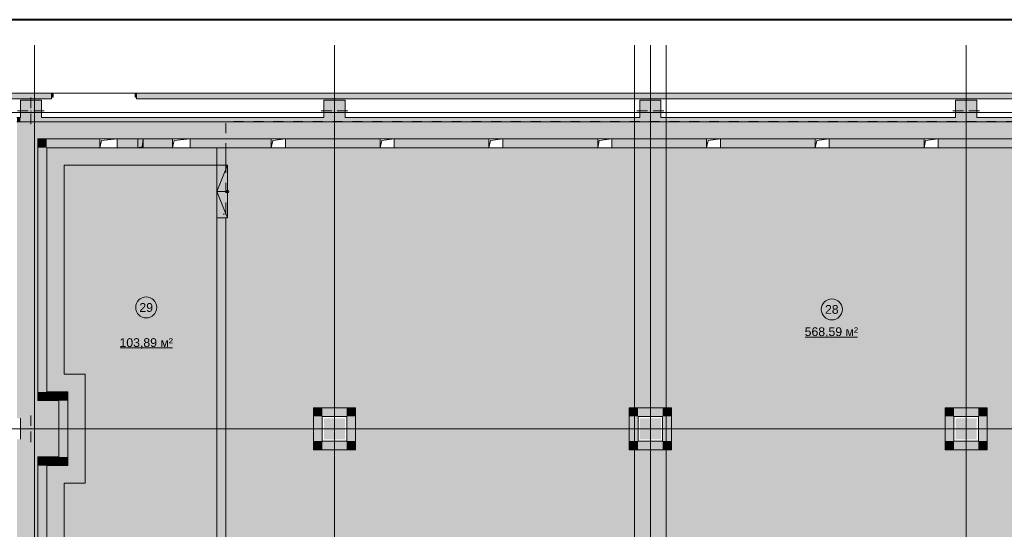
# Model space of a CAD drawing. Header units: millimetres. Extents: x 0 to 1184, y 0 to 836.
# Tile 267 of 280: x 622 to 902, y 691 to 836. Entities that reach past the tile are written whole.
import ezdxf
from ezdxf.xclip import XClip

# ---------------------------------------------------------------- set-up
doc = ezdxf.new("R2010")
doc.units = ezdxf.units.MM
doc.header["$MEASUREMENT"] = 0
doc.header["$XCLIPFRAME"] = 0
for name, pattern in [('Wipeout_Contour', [1000, 0, -1000]), ('Невидимая', [3.912222, 2.822222, -1.09]), ('Штриховая', [5.644444, 2.822222, -2.822222])]:
    doc.linetypes.add(name, pattern=pattern)
for name, color, linetype in [('Конструктив - ГКЛ', 7, 'Continuous'), ('Конструктив - Колонны', 7, 'Continuous'), ('Конструктив - Лестницы в бассейны', 7, 'Continuous'), ('Конструктив - стены бассейнов жб нов', 7, 'Continuous'), ('Конструктив - Стены наружние фасад', 7, 'Continuous'), ('Элемент Модели - Зона', 7, 'Continuous'), ('Элемент Модели - Оси', 7, 'Continuous')]:
    doc.layers.add(name, color=color, linetype=linetype)
doc.styles.add('СГЕНЕРИР_СТИЛЬ_3', font='txt')

# ---------------------------------------------------------------- blocks, each defined once
blk = doc.blocks.new('Чертеж_4_4', base_point=(-278.48, 89.56))
at = {"layer": 'Конструктив - ГКЛ', "linetype": 'Continuous', "lineweight": 0, "true_color": 0x555555}
for points in [[(621.02, 808.19), (621.02, 808.06), (622.02, 808.06), (622.02, 808.19)], [(622.02, 808.06), (621.02, 808.06), (621.02, 807.06), (622.02, 807.06)], [(628.02, 808.19), (628.02, 808.06), (708.52, 808.06), (708.52, 808.19)], [(628.02, 808.06), (628.02, 807.06), (708.52, 807.06), (708.52, 808.06)], [(714.52, 808.06), (798.52, 808.06), (798.52, 808.19), (714.52, 808.19)], [(798.52, 808.06), (714.52, 808.06), (714.52, 807.06), (798.52, 807.06)], [(804.52, 808.06), (888.52, 808.06), (888.52, 808.19), (804.52, 808.19)], [(888.52, 808.06), (804.52, 808.06), (804.52, 807.06), (888.52, 807.06)], [(894.52, 808.06), (978.52, 808.06), (978.52, 808.19), (894.52, 808.19)], [(894.52, 808.06), (894.52, 807.06), (978.52, 807.06), (978.52, 808.06)], [(1026.77, 807.06), (621.02, 807.06), (621.02, 806.94), (1026.77, 806.94)]]:
    blk.add_hatch(color=251, dxfattribs=at).paths.add_polyline_path(points)
at = {"layer": 'Конструктив - Колонны', "linetype": 'Continuous', "lineweight": 0, "true_color": 0x000000}
for points in [[(622.02, 808.19), (628.02, 808.19), (628.02, 813.06), (622.02, 813.06)], [(708.52, 808.19), (714.52, 808.19), (714.52, 813.06), (708.52, 813.06)], [(798.52, 808.19), (804.52, 808.19), (804.52, 813.06), (798.52, 813.06)], [(888.52, 808.19), (894.52, 808.19), (894.52, 813.06), (888.52, 813.06)], [(622.02, 808.19), (622.02, 808.06), (628.02, 808.06), (628.02, 808.19)], [(622.02, 808.06), (622.02, 807.06), (628.02, 807.06), (628.02, 808.06)], [(708.52, 808.19), (708.52, 808.06), (714.52, 808.06), (714.52, 808.19)], [(708.52, 808.06), (708.52, 807.06), (714.52, 807.06), (714.52, 808.06)], [(798.52, 808.19), (798.52, 808.06), (804.52, 808.06), (804.52, 808.19)], [(798.52, 808.06), (798.52, 807.06), (804.52, 807.06), (804.52, 808.06)], [(888.52, 808.19), (888.52, 808.06), (894.52, 808.06), (894.52, 808.19)], [(888.52, 808.06), (888.52, 807.06), (894.52, 807.06), (894.52, 808.06)], [(622.02, 722.56), (622.02, 716.56), (628.02, 716.56), (628.02, 722.56)], [(714.52, 722.56), (708.52, 722.56), (708.52, 716.56), (714.52, 716.56)], [(798.52, 722.56), (798.52, 716.56), (804.52, 716.56), (804.52, 722.56)], [(888.52, 716.56), (894.52, 716.56), (894.52, 722.56), (888.52, 722.56)]]:
    blk.add_hatch(color=18, dxfattribs=at).paths.add_polyline_path(points)
at = {"layer": 'Конструктив - стены бассейнов жб нов', "linetype": 'Continuous', "lineweight": 0, "true_color": 0x606060}
for points in [[(627.02, 802.06), (627.02, 799.56), (629.52, 799.56)], [(627.02, 802.06), (629.52, 799.56), (629.52, 802.06)], [(644.63, 802.06), (629.52, 802.06), (629.52, 799.56), (644.63, 799.56)], [(649.63, 802.06), (649.63, 799.56), (665.39, 799.56), (665.39, 802.06)], [(670.39, 802.06), (670.39, 799.56), (693.52, 799.56), (693.52, 802.06)], [(724.52, 802.06), (697.52, 802.06), (697.52, 799.56), (724.52, 799.56)], [(755.52, 802.06), (728.52, 802.06), (728.52, 799.56), (755.52, 799.56)], [(759.52, 802.06), (759.52, 799.56), (786.52, 799.56), (786.52, 802.06)], [(790.52, 802.06), (790.52, 799.56), (817.52, 799.56), (817.52, 802.06)], [(821.52, 802.06), (821.52, 799.56), (848.52, 799.56), (848.52, 802.06)], [(852.52, 802.06), (852.52, 799.56), (879.52, 799.56), (879.52, 802.06)], [(883.52, 799.56), (910.52, 799.56), (910.52, 802.06), (883.52, 802.06)], [(629.52, 730.06), (629.52, 799.56), (627.02, 799.56), (627.02, 730.06)], [(678.02, 799.56), (678.02, 794.56), (680.52, 794.56), (680.52, 799.56)], [(678.02, 779.56), (678.02, 660.06), (680.52, 660.06), (680.52, 779.56)], [(629.52, 730.06), (627.02, 727.56), (629.52, 727.56)], [(627.02, 730.06), (627.02, 727.56), (629.52, 730.06)], [(633.02, 730.06), (629.52, 730.06), (629.52, 727.56), (633.02, 727.56)], [(633.02, 730.06), (633.02, 727.56), (635.52, 730.06)], [(633.02, 727.56), (635.52, 727.56), (635.52, 730.06)], [(635.52, 711.56), (635.52, 727.56), (633.02, 727.56), (633.02, 711.56)], [(705.52, 723.06), (708.02, 723.06), (705.52, 725.56)], [(705.52, 725.56), (708.02, 723.06), (708.02, 725.56)], [(715.02, 725.56), (708.02, 725.56), (708.02, 723.06), (715.02, 723.06)], [(715.02, 723.06), (717.52, 723.06), (717.52, 725.56)], [(715.02, 725.56), (715.02, 723.06), (717.52, 725.56)], [(795.52, 723.06), (798.02, 723.06), (795.52, 725.56)], [(795.52, 725.56), (798.02, 723.06), (798.02, 725.56)], [(805.02, 725.56), (798.02, 725.56), (798.02, 723.06), (805.02, 723.06)], [(805.02, 723.06), (807.52, 723.06), (807.52, 725.56)], [(805.02, 725.56), (805.02, 723.06), (807.52, 725.56)], [(885.52, 723.06), (888.02, 723.06), (885.52, 725.56)], [(885.52, 725.56), (888.02, 723.06), (888.02, 725.56)], [(895.02, 725.56), (888.02, 725.56), (888.02, 723.06), (895.02, 723.06)], [(895.02, 723.06), (897.52, 723.06), (897.52, 725.56)], [(895.02, 725.56), (895.02, 723.06), (897.52, 725.56)], [(705.52, 723.06), (705.52, 716.06), (708.02, 716.06), (708.02, 723.06)], [(717.52, 716.06), (717.52, 723.06), (715.02, 723.06), (715.02, 716.06)], [(795.52, 723.06), (795.52, 716.06), (798.02, 716.06), (798.02, 723.06)], [(807.52, 716.06), (807.52, 723.06), (805.02, 723.06), (805.02, 716.06)], [(885.52, 723.06), (885.52, 716.06), (888.02, 716.06), (888.02, 723.06)], [(897.52, 716.06), (897.52, 723.06), (895.02, 723.06), (895.02, 716.06)], [(708.02, 716.06), (705.52, 713.56), (708.02, 713.56)], [(708.02, 716.06), (705.52, 716.06), (705.52, 713.56)], [(708.02, 713.56), (715.02, 713.56), (715.02, 716.06), (708.02, 716.06)], [(715.02, 716.06), (715.02, 713.56), (717.52, 713.56)], [(717.52, 716.06), (715.02, 716.06), (717.52, 713.56)], [(798.02, 716.06), (795.52, 713.56), (798.02, 713.56)], [(798.02, 716.06), (795.52, 716.06), (795.52, 713.56)], [(798.02, 713.56), (805.02, 713.56), (805.02, 716.06), (798.02, 716.06)], [(805.02, 716.06), (805.02, 713.56), (807.52, 713.56)], [(807.52, 716.06), (805.02, 716.06), (807.52, 713.56)], [(888.02, 716.06), (885.52, 713.56), (888.02, 713.56)], [(888.02, 716.06), (885.52, 716.06), (885.52, 713.56)], [(888.02, 713.56), (895.02, 713.56), (895.02, 716.06), (888.02, 716.06)], [(895.02, 716.06), (895.02, 713.56), (897.52, 713.56)], [(897.52, 716.06), (895.02, 716.06), (897.52, 713.56)], [(629.52, 711.56), (627.02, 711.56), (629.52, 709.06)], [(629.52, 709.06), (627.02, 711.56), (627.02, 709.06)], [(629.52, 709.06), (633.02, 709.06), (633.02, 711.56), (629.52, 711.56)], [(633.02, 711.56), (633.02, 709.06), (635.52, 709.06)], [(635.52, 711.56), (633.02, 711.56), (635.52, 709.06)], [(629.52, 640.06), (629.52, 709.06), (627.02, 709.06), (627.02, 640.06)]]:
    blk.add_hatch(color=251, dxfattribs=at).paths.add_polyline_path(points)
at = {"layer": 'Конструктив - Стены наружние фасад', "linetype": 'Continuous', "lineweight": 0, "true_color": 0x000000}
for points in [[(471.72, 814.96), (630.92, 814.96), (630.92, 815.11), (471.72, 815.11)], [(471.72, 814.66), (630.92, 814.66), (630.92, 814.96), (471.72, 814.96)], [(630.92, 814.66), (471.72, 814.66), (471.72, 813.46), (630.92, 813.46)], [(655.12, 814.96), (996.52, 814.96), (996.52, 815.11), (655.12, 815.11)], [(655.12, 814.66), (996.52, 814.66), (996.52, 814.96), (655.12, 814.96)], [(655.12, 814.66), (655.12, 813.46), (996.52, 813.46), (996.52, 814.66)]]:
    blk.add_hatch(color=18, dxfattribs=at).paths.add_polyline_path(points)
at = {"layer": 'Конструктив - Стены наружние фасад', "linetype": 'Continuous', "lineweight": 0, "true_color": 0x7f7f7f}
for points in [[(630.92, 813.96), (631.32, 813.96), (631.32, 815.11), (630.92, 815.11)], [(655.12, 815.11), (654.72, 815.11), (654.72, 813.96), (655.12, 813.96)]]:
    blk.add_hatch(color=8, dxfattribs=at).paths.add_polyline_path(points)
at = {"layer": 'Элемент Модели - Зона', "linetype": 'Continuous', "lineweight": 0, "true_color": 0xa8d3ff}
blk.add_hatch(color=141, dxfattribs=at).paths.add_polyline_path([(680.52, 807.06), (621.02, 807.06), (621.02, 722.56), (628.02, 722.56), (628.02, 716.56), (621.02, 716.56), (621.02, 632.44), (628.02, 632.44), (628.02, 631.69), (680.52, 631.69), (680.52, 665.56), (680.54, 665.56), (680.54, 774.06), (680.52, 774.06)])
h = blk.add_hatch(color=141, dxfattribs=at)
h.paths.add_polyline_path([(680.52, 725.56), (680.52, 631.69), (969.52, 631.69), (969.52, 676.58), (984.01, 691.06), (1026.82, 691.06), (1026.82, 807.06), (680.52, 807.06)])
h.paths.add_polyline_path([(705.52, 713.56), (705.52, 725.56), (717.52, 725.56), (717.52, 713.56)], flags=0)
h.paths.add_polyline_path([(807.52, 713.56), (795.52, 713.56), (795.52, 725.56), (807.52, 725.56)], flags=0)
h.paths.add_polyline_path([(897.52, 713.56), (885.52, 713.56), (885.52, 725.56), (897.52, 725.56)], flags=0)
h.paths.add_polyline_path([(975.52, 725.56), (987.52, 725.56), (987.52, 713.56), (975.52, 713.56)], flags=0)
at = {"layer": 'Конструктив - ГКЛ', "color": 7, "linetype": 'Continuous', "lineweight": 15, "flags": 128}
for points in [[(622.02, 808.19), (621.02, 808.19)], [(708.52, 808.19), (628.02, 808.19)], [(798.52, 808.19), (714.52, 808.19)], [(888.52, 808.19), (804.52, 808.19)], [(978.52, 808.19), (894.52, 808.19)], [(621.02, 806.94), (1026.77, 806.94)]]:
    blk.add_lwpolyline(points, dxfattribs=at)
at = {"layer": 'Конструктив - Колонны', "color": 7, "linetype": 'Continuous', "lineweight": 15}
for p, q in [((625.02, 810.86), (625.02, 813.86)), ((711.52, 810.86), (711.52, 813.86)), ((801.52, 810.86), (801.52, 813.86)), ((891.52, 810.86), (891.52, 813.86)), ((624.22, 810.06), (621.22, 810.06)), ((625.02, 809.26), (625.02, 806.26)), ((625.82, 810.06), (628.82, 810.06)), ((710.72, 810.06), (707.72, 810.06)), ((711.52, 809.26), (711.52, 806.26)), ((712.32, 810.06), (715.32, 810.06)), ((800.72, 810.06), (797.72, 810.06)), ((801.52, 809.26), (801.52, 806.26)), ((802.32, 810.06), (805.32, 810.06)), ((890.72, 810.06), (887.72, 810.06)), ((891.52, 809.26), (891.52, 806.26)), ((892.32, 810.06), (895.32, 810.06)), ((625.02, 720.36), (625.02, 723.36)), ((711.52, 720.36), (711.52, 723.36)), ((801.52, 720.36), (801.52, 723.36)), ((891.52, 720.36), (891.52, 723.36)), ((624.22, 719.56), (621.22, 719.56)), ((625.02, 718.76), (625.02, 715.76)), ((625.82, 719.56), (628.82, 719.56)), ((710.72, 719.56), (707.72, 719.56)), ((711.52, 718.76), (711.52, 715.76)), ((712.32, 719.56), (715.32, 719.56)), ((800.72, 719.56), (797.72, 719.56)), ((801.52, 718.76), (801.52, 715.76)), ((802.32, 719.56), (805.32, 719.56)), ((890.72, 719.56), (887.72, 719.56)), ((891.52, 718.76), (891.52, 715.76)), ((892.32, 719.56), (895.32, 719.56))]:
    blk.add_line(p, q, dxfattribs=at)
at = {"layer": 'Конструктив - Колонны', "color": 7, "linetype": 'Continuous', "lineweight": 15, "flags": 128}
for points in [[(628.02, 808.19), (628.02, 813.06), (622.02, 813.06), (622.02, 808.19)], [(714.52, 808.19), (714.52, 813.06), (708.52, 813.06), (708.52, 808.19)], [(804.52, 808.19), (804.52, 813.06), (798.52, 813.06), (798.52, 808.19)], [(894.52, 808.19), (894.52, 813.06), (888.52, 813.06), (888.52, 808.19)], [(622.02, 722.56), (622.02, 716.56)]]:
    blk.add_lwpolyline(points, dxfattribs=at)
at = {"layer": 'Конструктив - Колонны', "color": 7, "linetype": 'Continuous', "lineweight": 15}
for p in [(625.02, 810.06), (711.52, 810.06), (801.52, 810.06), (891.52, 810.06), (625.02, 719.56), (711.52, 719.56), (801.52, 719.56), (891.52, 719.56)]:
    blk.add_point(p, dxfattribs=at)
at = {"layer": 'Конструктив - Лестницы в бассейны', "color": 7, "linetype": 'Continuous', "lineweight": 15, "flags": 128}
blk.add_lwpolyline([(681.02, 786.69, -1), (681.02, 787.44, -1)], format="xyb", close=True, dxfattribs=at)
at = {"layer": 'Конструктив - стены бассейнов жб нов', "color": 7, "linetype": 'Continuous', "lineweight": 15, "flags": 128}
for points in [[(627.02, 802.06), (627.02, 799.56)], [(644.63, 802.06), (627.02, 802.06)], [(655.51, 802.06), (649.63, 802.06)], [(657.01, 802.06), (655.51, 802.06)], [(665.39, 802.06), (657.01, 802.06)], [(693.52, 802.06), (670.39, 802.06)], [(724.52, 802.06), (697.52, 802.06)], [(755.52, 802.06), (728.52, 802.06)], [(786.52, 802.06), (759.52, 802.06)], [(817.52, 802.06), (790.52, 802.06)], [(848.52, 802.06), (821.52, 802.06)], [(879.52, 802.06), (852.52, 802.06)], [(910.52, 802.06), (883.52, 802.06)], [(627.02, 799.56), (627.02, 727.56)], [(629.52, 799.56), (644.63, 799.56)], [(629.52, 730.06), (629.52, 799.56)], [(649.63, 799.56), (655.51, 799.56)], [(655.51, 799.56), (657.01, 799.56)], [(657.01, 799.56), (665.39, 799.56)], [(670.39, 799.56), (693.52, 799.56)], [(678.02, 799.56), (678.02, 794.56)], [(680.52, 799.56), (678.02, 799.56)], [(680.52, 794.56), (680.52, 799.56)], [(697.52, 799.56), (724.52, 799.56)], [(728.52, 799.56), (755.52, 799.56)], [(759.52, 799.56), (786.52, 799.56)], [(790.52, 799.56), (817.52, 799.56)], [(821.52, 799.56), (848.52, 799.56)], [(852.52, 799.56), (879.52, 799.56)], [(883.52, 799.56), (910.52, 799.56)], [(678.02, 794.56), (680.52, 794.56)], [(678.02, 779.56), (678.02, 660.06)], [(680.52, 779.56), (678.02, 779.56)], [(680.52, 660.06), (680.52, 779.56)], [(633.02, 730.06), (629.52, 730.06)], [(635.52, 730.06), (633.02, 730.06)], [(635.52, 709.06), (635.52, 730.06)], [(627.02, 727.56), (629.52, 727.56)], [(629.52, 727.56), (633.02, 727.56)], [(633.02, 727.56), (633.02, 711.56)], [(705.52, 725.56), (705.52, 723.06)], [(717.52, 725.56), (705.52, 725.56)], [(717.52, 725.56), (717.52, 723.06)], [(795.52, 725.56), (795.52, 723.06)], [(807.52, 725.56), (795.52, 725.56)], [(807.52, 725.56), (807.52, 723.06)], [(885.52, 725.56), (885.52, 723.06)], [(897.52, 725.56), (885.52, 725.56)], [(897.52, 725.56), (897.52, 723.06)], [(705.52, 723.06), (705.52, 713.56)], [(708.02, 723.06), (715.02, 723.06)], [(708.02, 716.06), (708.02, 723.06)], [(715.02, 723.06), (715.02, 716.06)], [(717.52, 713.56), (717.52, 723.06)], [(795.52, 723.06), (795.52, 713.56)], [(798.02, 723.06), (805.02, 723.06)], [(798.02, 716.06), (798.02, 723.06)], [(805.02, 723.06), (805.02, 716.06)], [(807.52, 713.56), (807.52, 723.06)], [(885.52, 723.06), (885.52, 713.56)], [(888.02, 723.06), (895.02, 723.06)], [(888.02, 716.06), (888.02, 723.06)], [(895.02, 723.06), (895.02, 716.06)], [(897.52, 713.56), (897.52, 723.06)], [(715.02, 716.06), (708.02, 716.06)], [(805.02, 716.06), (798.02, 716.06)], [(895.02, 716.06), (888.02, 716.06)], [(705.52, 713.56), (708.02, 713.56)], [(708.02, 713.56), (715.02, 713.56)], [(717.52, 713.56), (715.02, 713.56)], [(795.52, 713.56), (798.02, 713.56)], [(798.02, 713.56), (805.02, 713.56)], [(807.52, 713.56), (805.02, 713.56)], [(885.52, 713.56), (888.02, 713.56)], [(888.02, 713.56), (895.02, 713.56)], [(897.52, 713.56), (895.02, 713.56)], [(627.02, 711.56), (629.52, 711.56)], [(627.02, 711.56), (627.02, 637.56)], [(633.02, 711.56), (629.52, 711.56)], [(629.52, 640.06), (629.52, 709.06)], [(629.52, 709.06), (633.02, 709.06)], [(635.52, 709.06), (633.02, 709.06)]]:
    blk.add_lwpolyline(points, dxfattribs=at)
at = {"layer": 'Конструктив - Стены наружние фасад', "color": 7, "linetype": 'Continuous', "lineweight": 15}
for p, q in [((630.92, 815.11), (630.55, 815.11)), ((630.92, 815.11), (630.55, 815.11)), ((630.92, 815.11), (630.55, 815.11)), ((630.92, 815.11), (630.92, 814.96)), ((631.32, 815.11), (630.92, 815.11)), ((630.92, 815.11), (630.92, 813.96)), ((630.92, 815.11), (630.92, 814.96)), ((630.92, 815.11), (630.92, 814.96)), ((630.92, 814.96), (630.92, 814.66)), ((630.92, 814.96), (630.92, 814.66)), ((630.92, 814.96), (630.92, 814.66)), ((630.92, 814.66), (630.92, 813.96)), ((630.92, 814.66), (630.92, 813.96)), ((630.92, 814.66), (630.92, 813.96)), ((630.92, 813.96), (630.92, 813.46)), ((630.92, 813.96), (631.32, 813.96)), ((630.92, 813.96), (630.92, 813.46)), ((630.92, 813.96), (630.92, 813.46)), ((631.32, 813.96), (631.32, 815.11)), ((631.32, 815.11), (643.02, 815.11)), ((654.72, 815.11), (643.02, 815.11)), ((655.12, 815.11), (654.72, 815.11)), ((654.72, 815.11), (654.72, 813.96)), ((654.72, 813.96), (655.12, 813.96)), ((655.12, 815.11), (655.49, 815.11)), ((655.12, 815.11), (655.12, 814.96)), ((655.12, 813.96), (655.12, 815.11)), ((655.12, 815.11), (655.12, 814.96)), ((655.12, 815.11), (655.12, 814.96)), ((655.12, 815.11), (655.49, 815.11)), ((655.12, 815.11), (655.49, 815.11)), ((655.12, 814.96), (655.12, 814.66)), ((655.12, 814.96), (655.12, 814.66)), ((655.12, 814.96), (655.12, 814.66)), ((655.12, 814.66), (655.12, 813.96)), ((655.12, 814.66), (655.12, 813.96)), ((655.12, 814.66), (655.12, 813.96)), ((655.12, 813.96), (655.12, 813.46)), ((655.12, 813.96), (655.12, 813.46)), ((655.12, 813.96), (655.12, 813.46)), ((630.92, 813.46), (630.55, 813.46)), ((630.92, 813.46), (630.55, 813.46)), ((630.92, 813.46), (630.55, 813.46)), ((655.12, 813.46), (655.49, 813.46)), ((655.12, 813.46), (655.49, 813.46)), ((655.12, 813.46), (655.49, 813.46))]:
    blk.add_line(p, q, dxfattribs=at)
at = {"layer": 'Конструктив - Стены наружние фасад', "color": 7, "linetype": 'Continuous', "lineweight": 15, "flags": 128}
for points in [[(630.92, 815.11), (471.72, 815.11)], [(996.52, 815.11), (655.12, 815.11)], [(471.72, 813.46), (630.92, 813.46)], [(655.12, 813.46), (996.52, 813.46)]]:
    blk.add_lwpolyline(points, dxfattribs=at)
at = {"layer": 'Элемент Модели - Зона', "color": 7, "linetype": 'Невидимая', "lineweight": 15}
for p, q in [((656.74, 799.84), (655.51, 799.56)), ((657.01, 802.06), (656.74, 799.84))]:
    blk.add_line(p, q, dxfattribs=at)
at = {"layer": 'Элемент Модели - Зона', "color": 7, "linetype": 'Continuous', "lineweight": 15}
for p, q in [((678.02, 779.56), (678.02, 794.56)), ((678.02, 794.56), (681.02, 794.56)), ((678.02, 779.56), (678.02, 794.56)), ((678.02, 794.56), (681.02, 794.56)), ((678.02, 787.06), (681.02, 794.56)), ((681.02, 794.56), (681.02, 779.56)), ((681.02, 794.56), (681.02, 779.56)), ((681.02, 787.06), (678.02, 787.06)), ((681.02, 779.56), (678.02, 787.06)), ((681.02, 779.56), (678.02, 779.56)), ((681.02, 779.56), (678.02, 779.56)), ((845.65, 745.67), (860.55, 745.67)), ((650.42, 742.56), (665.32, 742.56))]:
    blk.add_line(p, q, dxfattribs=at)
at = {"layer": 'Элемент Модели - Зона', "color": 7, "linetype": 'Штриховая', "lineweight": 15, "flags": 128}
for points in [[(680.52, 725.56), (680.52, 631.69), (969.52, 631.69), (969.52, 676.58), (984.01, 691.06), (1026.82, 691.06), (1026.82, 807.06), (680.52, 807.06)], [(705.52, 713.56), (705.52, 725.56), (717.52, 725.56), (717.52, 713.56)], [(807.52, 713.56), (795.52, 713.56), (795.52, 725.56), (807.52, 725.56)], [(897.52, 713.56), (885.52, 713.56), (885.52, 725.56), (897.52, 725.56)]]:
    blk.add_lwpolyline(points, close=True, dxfattribs=at)
at = {"layer": 'Элемент Модели - Зона', "color": 7, "linetype": 'Невидимая', "lineweight": 15, "flags": 128}
for points in [[(655.51, 802.06), (655.51, 799.56)], [(657.01, 799.56), (657.01, 802.06)]]:
    blk.add_lwpolyline(points, dxfattribs=at)
at = {"layer": 'Элемент Модели - Зона', "color": 7, "linetype": 'Continuous', "lineweight": 15, "flags": 128}
for points in [[(660.87, 754.09, 1), (654.87, 754.09, 1)], [(856.23, 753.53, 1), (850.23, 753.53, 1)]]:
    blk.add_lwpolyline(points, format="xyb", close=True, dxfattribs=at)
at = {"layer": 'Элемент Модели - Оси', "color": 7, "linetype": 'Continuous', "lineweight": 15}
for p, q in [((626.02, 828.73), (626.02, 166.93)), ((711.52, 828.73), (711.52, 166.93)), ((797.02, 828.73), (797.02, 166.93)), ((801.52, 828.73), (801.52, 166.93)), ((806.02, 828.73), (806.02, 166.93)), ((891.52, 828.73), (891.52, 247.8)), ((57.32, 809.56), (1181.05, 809.56)), ((57.32, 719.56), (1181.05, 719.56))]:
    blk.add_line(p, q, dxfattribs=at)
at = {"color": 7, "linetype": 'Continuous', "lineweight": 15, "insert": (680.21, 781.07), "char_height": 1, "attachment_point": 6, "rotation": 90, "style": 'СГЕНЕРИР_СТИЛЬ_3'}
blk.add_mtext('\\A1;{\\pqr;\\fArial|b0|i0|c204|p38;1}', dxfattribs=at)
at = {"layer": 'Элемент Модели - Зона', "color": 7, "linetype": 'Continuous', "lineweight": 15, "char_height": 2.5, "attachment_point": 5, "style": 'СГЕНЕРИР_СТИЛЬ_3'}
for s, insert in [('\\A1;{\\pqc;\\fArial|b0|i0|c204|p38;29}', (657.87, 754.07)), ('\\A1;{\\pqc;\\fArial|b0|i0|c204|p38;28}', (853.23, 753.51)), ('\\A1;{\\pqc;\\fArial|b0|i0|c204|p38;568,59 м²}', (853.1, 746.96)), ('\\A1;{\\pqc;\\fArial|b0|i0|c204|p38;103,89 м²}', (657.87, 743.85))]:
    blk.add_mtext(s, dxfattribs=dict(at, insert=insert))
at = {"color": 254, "linetype": 'Wipeout_Contour', "lineweight": 0, "ltscale": 4118.417132}
blk.add_wipeout([(649.63, 802.06), (644.63, 802.06), (644.63, 799.56), (649.63, 799.56)], dxfattribs=at).dxf.layer = 'Элемент Модели - Зона'
at = {"color": 254, "linetype": 'Wipeout_Contour', "lineweight": 0, "ltscale": 4171.109721}
blk.add_wipeout([(670.39, 802.06), (665.39, 802.06), (665.39, 799.56), (670.39, 799.56)], dxfattribs=at).dxf.layer = 'Элемент Модели - Зона'
at = {"color": 254, "linetype": 'Wipeout_Contour', "lineweight": 0, "ltscale": 4242.743873}
blk.add_wipeout([(697.52, 802.06), (693.52, 802.06), (693.52, 799.56), (697.52, 799.56)], dxfattribs=at).dxf.layer = 'Элемент Модели - Зона'
at = {"color": 254, "linetype": 'Wipeout_Contour', "lineweight": 0, "ltscale": 4325.067376}
blk.add_wipeout([(728.52, 802.06), (724.52, 802.06), (724.52, 799.56), (728.52, 799.56)], dxfattribs=at).dxf.layer = 'Элемент Модели - Зона'
at = {"color": 254, "linetype": 'Wipeout_Contour', "lineweight": 0, "ltscale": 4409.34146}
blk.add_wipeout([(759.52, 802.06), (755.52, 802.06), (755.52, 799.56), (759.52, 799.56)], dxfattribs=at).dxf.layer = 'Элемент Модели - Зона'
at = {"color": 254, "linetype": 'Wipeout_Contour', "lineweight": 0, "ltscale": 4495.456427}
blk.add_wipeout([(790.52, 802.06), (786.52, 802.06), (786.52, 799.56), (790.52, 799.56)], dxfattribs=at).dxf.layer = 'Элемент Модели - Зона'
at = {"color": 254, "linetype": 'Wipeout_Contour', "lineweight": 0, "ltscale": 4583.308515}
blk.add_wipeout([(821.52, 802.06), (817.52, 802.06), (817.52, 799.56), (821.52, 799.56)], dxfattribs=at).dxf.layer = 'Элемент Модели - Зона'
at = {"color": 254, "linetype": 'Wipeout_Contour', "lineweight": 0, "ltscale": 4672.799745}
blk.add_wipeout([(852.52, 802.06), (848.52, 802.06), (848.52, 799.56), (852.52, 799.56)], dxfattribs=at).dxf.layer = 'Элемент Модели - Зона'
at = {"color": 254, "linetype": 'Wipeout_Contour', "lineweight": 0, "ltscale": 4763.837743}
blk.add_wipeout([(883.52, 802.06), (879.52, 802.06), (879.52, 799.56), (883.52, 799.56)], dxfattribs=at).dxf.layer = 'Элемент Модели - Зона'
at = {"layer": 'Конструктив - стены бассейнов жб нов', "color": 7, "linetype": 'Continuous', "lineweight": 15, "flags": 128}
blk.add_lwpolyline([(629.52, 709.06), (629.52, 640.06), (678.02, 640.06), (678.02, 645.06), (634.52, 645.06), (634.52, 704.06), (640.52, 704.06), (640.52, 735.06), (634.52, 735.06), (634.52, 794.56), (678.02, 794.56), (678.02, 799.56), (629.52, 799.56), (629.52, 730.06), (635.52, 730.06), (635.52, 709.06)], close=True, dxfattribs=at)
at = {"layer": 'Элемент Модели - Зона', "color": 7, "linetype": 'Continuous', "lineweight": 15}
for p, q in [((644.63, 799.56), (645.11, 801.58)), ((645.11, 801.58), (649.63, 802.06)), ((665.39, 799.56), (665.87, 801.58)), ((665.87, 801.58), (670.39, 802.06)), ((693.52, 799.56), (693.97, 801.62)), ((693.97, 801.62), (697.52, 802.06)), ((724.52, 799.56), (724.97, 801.62)), ((724.97, 801.62), (728.52, 802.06)), ((755.52, 799.56), (755.97, 801.62)), ((755.97, 801.62), (759.52, 802.06)), ((786.52, 799.56), (786.97, 801.62)), ((786.97, 801.62), (790.52, 802.06)), ((817.52, 799.56), (817.97, 801.62)), ((817.97, 801.62), (821.52, 802.06)), ((848.52, 799.56), (848.97, 801.62)), ((848.97, 801.62), (852.52, 802.06)), ((879.52, 799.56), (879.97, 801.62)), ((879.97, 801.62), (883.52, 802.06))]:
    blk.add_line(p, q, dxfattribs=at)
at = {"layer": 'Элемент Модели - Зона', "color": 7, "linetype": 'Continuous', "lineweight": 15, "flags": 128}
for points in [[(649.63, 802.06), (644.63, 802.06)], [(644.63, 802.06), (644.63, 799.56)], [(649.63, 799.56), (649.63, 802.06)], [(670.39, 802.06), (665.39, 802.06)], [(665.39, 802.06), (665.39, 799.56)], [(670.39, 799.56), (670.39, 802.06)], [(697.52, 802.06), (693.52, 802.06)], [(693.52, 802.06), (693.52, 799.56)], [(697.52, 799.56), (697.52, 802.06)], [(728.52, 802.06), (724.52, 802.06)], [(724.52, 802.06), (724.52, 799.56)], [(728.52, 799.56), (728.52, 802.06)], [(759.52, 802.06), (755.52, 802.06)], [(755.52, 802.06), (755.52, 799.56)], [(759.52, 799.56), (759.52, 802.06)], [(790.52, 802.06), (786.52, 802.06)], [(786.52, 802.06), (786.52, 799.56)], [(790.52, 799.56), (790.52, 802.06)], [(821.52, 802.06), (817.52, 802.06)], [(817.52, 802.06), (817.52, 799.56)], [(821.52, 799.56), (821.52, 802.06)], [(852.52, 802.06), (848.52, 802.06)], [(848.52, 802.06), (848.52, 799.56)], [(852.52, 799.56), (852.52, 802.06)], [(883.52, 802.06), (879.52, 802.06)], [(879.52, 802.06), (879.52, 799.56)], [(883.52, 799.56), (883.52, 802.06)], [(644.63, 799.56), (649.63, 799.56)], [(665.39, 799.56), (670.39, 799.56)], [(693.52, 799.56), (697.52, 799.56)], [(724.52, 799.56), (728.52, 799.56)], [(755.52, 799.56), (759.52, 799.56)], [(786.52, 799.56), (790.52, 799.56)], [(817.52, 799.56), (821.52, 799.56)], [(848.52, 799.56), (852.52, 799.56)], [(879.52, 799.56), (883.52, 799.56)]]:
    blk.add_lwpolyline(points, dxfattribs=at)

msp = doc.modelspace()

# ---------------------------------------------------------------- linework, layer by layer
at = {"color": 7, "linetype": 'Continuous', "lineweight": 40}
msp.add_line((1184, 836), (20, 836), dxfattribs=at)

# ---------------------------------------------------------------- block references
at = {"color": 161, "linetype": 'Continuous', "lineweight": 40, "true_color": 0x83aefe}
ref = msp.add_blockref('Чертеж_4_4', (-278.48, 89.56), dxfattribs=at)
XClip(ref).set_block_clipping_path([(57.3201676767, 166.9277917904), (1181.0522393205, 828.727105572)])

doc.saveas('drawing.dxf')
